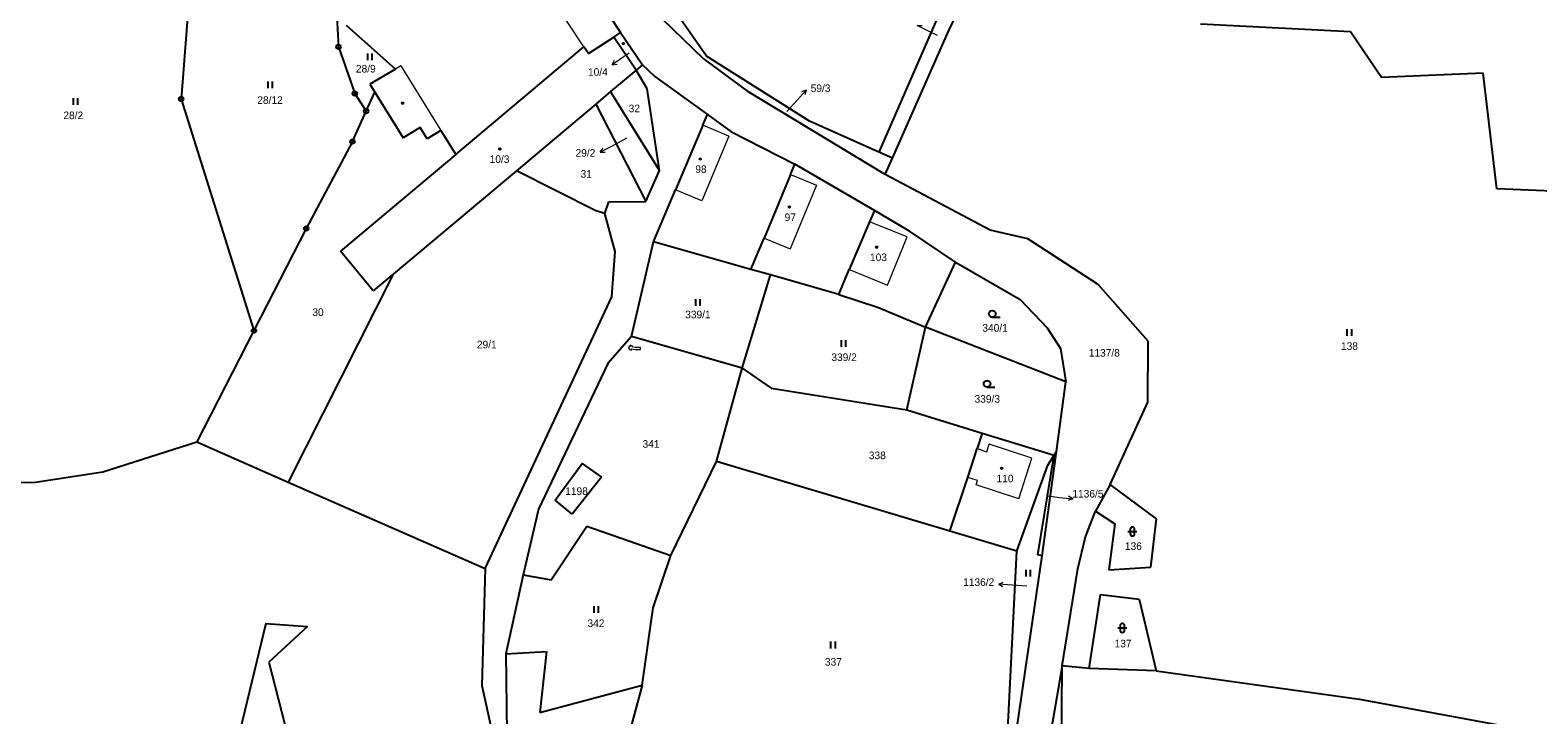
# Model space of a CAD drawing. Extents: x -765428 to -762163, y -1107632 to -1104975.
# Drawn here: x -764128.3 to -763790.9, y -1106368.4 to -1106215.1 of the extents above; entities that cross this region are included whole.
import ezdxf
from ezdxf.enums import TextEntityAlignment as Align

# ---------------------------------------------------------------- set-up
doc = ezdxf.new("R2010")
doc.units = 0
doc.header["$LTSCALE"] = 0.68
for name, color, linetype, lineweight in [('1', 7, 'Continuous', 25), ('13', 7, 'Continuous', 13), ('3', 7, 'Continuous', 25), ('4', 7, 'Continuous', 13), ('5', 7, 'Continuous', 25), ('7', 7, 'Continuous', 13), ('8', 7, 'Continuous', 25)]:
    doc.layers.add(name, color=color, linetype=linetype, lineweight=lineweight)
doc.layers.add('2', color=7, linetype='Continuous')

msp = doc.modelspace()

# ---------------------------------------------------------------- linework, layer by layer
at = {"layer": '1'}
for p, q in [((-764013.58, -1106189.27), (-763996.21, -1106215.6)), ((-763922.77, -1106215.22), (-763909.21, -1106187.53)), ((-764091.66, -1106193.73), (-764094.55, -1106230.53)), ((-763921.55, -1106203.64), (-763938.41, -1106242.42)), ((-763976.99, -1106220.91), (-763985.89, -1106208.16)), ((-764059.68, -1106212.1), (-764059.33, -1106218.86)), ((-764057.6, -1106213.97), (-764046.6, -1106223.82)), ((-763986.82, -1106212.65), (-763977.72, -1106221.48)), ((-763832.89, -1106215.49), (-763866.43, -1106213.79)), ((-764003.42, -1106220.36), (-763997.68, -1106216.68)), ((-763997.68, -1106216.68), (-763996.21, -1106215.6)), ((-763992.71, -1106224.07), (-763997.68, -1106216.68)), ((-763996.21, -1106215.6), (-763991.33, -1106222.9)), ((-763935.35, -1106243.79), (-763922.77, -1106215.22)), ((-763825.9, -1106225.74), (-763832.89, -1106215.49)), ((-764059.33, -1106218.86), (-764055.68, -1106229.29)), ((-764033.09, -1106242.92), (-764004.44, -1106218.82)), ((-764003.42, -1106220.36), (-764004.44, -1106218.82)), ((-764046.6, -1106223.82), (-764052.32, -1106227.2)), ((-763992.71, -1106224.07), (-763998.44, -1106228.87)), ((-763991.33, -1106222.9), (-763992.71, -1106224.07)), ((-763990.22, -1106228.28), (-763992.71, -1106224.07)), ((-763991.33, -1106222.9), (-763988.53, -1106225.52)), ((-763977.72, -1106221.48), (-763967.71, -1106228.81)), ((-763953.94, -1106235.5), (-763976.99, -1106220.91)), ((-764052.32, -1106227.2), (-764051.21, -1106229)), ((-763988.53, -1106225.52), (-763976.74, -1106233.96)), ((-763803.18, -1106224.73), (-763825.9, -1106225.74)), ((-763800.14, -1106250.66), (-763803.18, -1106224.73)), ((-764094.55, -1106230.53), (-764078.25, -1106282.39)), ((-764055.68, -1106229.29), (-764053.13, -1106233.24)), ((-764053.13, -1106233.24), (-764051.21, -1106229)), ((-764051.21, -1106229), (-764044.88, -1106239.25)), ((-763998.44, -1106228.87), (-764001.78, -1106231.68)), ((-763987.46, -1106246.53), (-763998.44, -1106228.87)), ((-763987.46, -1106246.53), (-763990.22, -1106228.28)), ((-763937.03, -1106247.45), (-763967.71, -1106228.81)), ((-764056.21, -1106240.06), (-764053.13, -1106233.24)), ((-764001.78, -1106231.68), (-764019.53, -1106246.58)), ((-764001.78, -1106231.68), (-763990.57, -1106253.46)), ((-763977.81, -1106236.4), (-763976.74, -1106233.96)), ((-763976.74, -1106233.96), (-763971.52, -1106237.81)), ((-764041.08, -1106236.91), (-764044.88, -1106239.25)), ((-764039.52, -1106239.46), (-764041.08, -1106236.91)), ((-764036.41, -1106237.56), (-764039.52, -1106239.46)), ((-764036.41, -1106237.56), (-764033.09, -1106242.92)), ((-763977.81, -1106236.4), (-763983.94, -1106250.89)), ((-763938.41, -1106242.42), (-763953.94, -1106235.5)), ((-764056.21, -1106240.06), (-764066.54, -1106259.52)), ((-763971.52, -1106237.81), (-763957.2, -1106245.08)), ((-764033.09, -1106242.92), (-764058.88, -1106264.61)), ((-763935.35, -1106243.79), (-763938.41, -1106242.42)), ((-763937.03, -1106247.45), (-763935.35, -1106243.79)), ((-764019.53, -1106246.58), (-764047.12, -1106269.74)), ((-764001.75, -1106255.53), (-764019.53, -1106246.58)), ((-763990.57, -1106253.46), (-763987.46, -1106246.53)), ((-763958.19, -1106247.41), (-763964.11, -1106261.67)), ((-763958.19, -1106247.41), (-763957.2, -1106245.08)), ((-763939.37, -1106255.47), (-763957.2, -1106245.08)), ((-763913.49, -1106259.9), (-763937.03, -1106247.45)), ((-763988.85, -1106262.49), (-763983.94, -1106250.89)), ((-763784.17, -1106251.28), (-763800.14, -1106250.66)), ((-763999.72, -1106256.18), (-763998.81, -1106253.54)), ((-763998.81, -1106253.54), (-763990.57, -1106253.46)), ((-763999.72, -1106256.18), (-764001.75, -1106255.53)), ((-763997.41, -1106264.67), (-763999.72, -1106256.18)), ((-763939.37, -1106255.47), (-763940.52, -1106258.02)), ((-763931.55, -1106260.12), (-763939.37, -1106255.47)), ((-764066.54, -1106259.52), (-764078.25, -1106282.39)), ((-763940.52, -1106258.02), (-763945.05, -1106268.72)), ((-763921.26, -1106267.06), (-763931.55, -1106260.12)), ((-763905.05, -1106261.86), (-763913.49, -1106259.9)), ((-764051.57, -1106273.48), (-764058.88, -1106264.61)), ((-763998.16, -1106274.81), (-763997.41, -1106264.67)), ((-763993.79, -1106283.69), (-763988.85, -1106262.49)), ((-763967.03, -1106268.69), (-763988.85, -1106262.49)), ((-763967.03, -1106268.69), (-763964.11, -1106261.67)), ((-763889.36, -1106272.07), (-763905.05, -1106261.86)), ((-763927.94, -1106281.62), (-763921.26, -1106267.06)), ((-763921.26, -1106267.06), (-763906.81, -1106275.45)), ((-764047.12, -1106269.74), (-764070.58, -1106316.31)), ((-764047.12, -1106269.74), (-764051.57, -1106273.48)), ((-763968.98, -1106290.78), (-763962.68, -1106269.92)), ((-763962.68, -1106269.92), (-763967.03, -1106268.69)), ((-763947.4, -1106274.26), (-763962.68, -1106269.92)), ((-763947.4, -1106274.26), (-763945.05, -1106268.72)), ((-764026.54, -1106335.61), (-763998.16, -1106274.81)), ((-763947.4, -1106274.26), (-763938.47, -1106277.19)), ((-763878.11, -1106284.72), (-763889.36, -1106272.07)), ((-763938.47, -1106277.19), (-763927.94, -1106281.62)), ((-763906.81, -1106275.45), (-763900.78, -1106281.76)), ((-764078.25, -1106282.39), (-764091.01, -1106307.31)), ((-763993.79, -1106283.69), (-763999.08, -1106289.73)), ((-763968.98, -1106290.78), (-763993.79, -1106283.69)), ((-763932.17, -1106300.1), (-763927.94, -1106281.62)), ((-763896.53, -1106293.83), (-763927.94, -1106281.62)), ((-763900.78, -1106281.76), (-763897.75, -1106286.37)), ((-763878.18, -1106298.4), (-763878.11, -1106284.72)), ((-763897.75, -1106286.37), (-763896.53, -1106293.83)), ((-763999.08, -1106289.73), (-764014.58, -1106322.34)), ((-763974.71, -1106311.71), (-763968.98, -1106290.78)), ((-763968.98, -1106290.78), (-763962.47, -1106295.23)), ((-763898.68, -1106309.45), (-763896.53, -1106293.83)), ((-763962.47, -1106295.23), (-763932.17, -1106300.1)), ((-763886.63, -1106316.83), (-763878.18, -1106298.4)), ((-763932.17, -1106300.1), (-763915.28, -1106305.33)), ((-764112.08, -1106314), (-764091.01, -1106307.31)), ((-764091.01, -1106307.31), (-764070.58, -1106316.31)), ((-763915.28, -1106305.33), (-763916.41, -1106308.8)), ((-763915.28, -1106305.33), (-763899.21, -1106310.3)), ((-763984.93, -1106332.73), (-763974.71, -1106311.71)), ((-763922.56, -1106327.25), (-763974.71, -1106311.71)), ((-763918.5, -1106315.25), (-763916.41, -1106308.8)), ((-763902.83, -1106332.61), (-763899.21, -1106310.3)), ((-763901.86, -1106332.84), (-763898.68, -1106309.45)), ((-763900.57, -1106312.5), (-763899.21, -1106310.3)), ((-763898.68, -1106309.45), (-763899.21, -1106310.3)), ((-764127.12, -1106316.34), (-764112.08, -1106314)), ((-764000.48, -1106315.21), (-764007.07, -1106323.49)), ((-763922.56, -1106327.25), (-763918.5, -1106315.25)), ((-763907.51, -1106331.74), (-763900.57, -1106312.5)), ((-764139.84, -1106316.48), (-764127.12, -1106316.34)), ((-764070.58, -1106316.31), (-764026.54, -1106335.61)), ((-763886.63, -1106316.83), (-763889.92, -1106322.77)), ((-763876.28, -1106324.54), (-763886.63, -1106316.83)), ((-764007.07, -1106323.49), (-764010.87, -1106320.32)), ((-764014.58, -1106322.34), (-764018.04, -1106337.02)), ((-763892.17, -1106328.58), (-763889.92, -1106322.77)), ((-763889.92, -1106322.77), (-763885.6, -1106325.61)), ((-763877.56, -1106335.34), (-763876.28, -1106324.54)), ((-764011.75, -1106338.17), (-764003.72, -1106326.18)), ((-764003.72, -1106326.18), (-763984.93, -1106332.73)), ((-763907.51, -1106331.74), (-763922.56, -1106327.25)), ((-763893.9, -1106335.75), (-763892.17, -1106328.58)), ((-763885.6, -1106325.61), (-763886.92, -1106335.92)), ((-763910.63, -1106392.93), (-763907.51, -1106331.74)), ((-763988.88, -1106344.41), (-763984.93, -1106332.73)), ((-763910.63, -1106392.93), (-763901.86, -1106332.84)), ((-763901.86, -1106332.84), (-763902.83, -1106332.61)), ((-763886.92, -1106335.92), (-763877.56, -1106335.34)), ((-764026.54, -1106335.61), (-764027.26, -1106361.8)), ((-764018.04, -1106337.02), (-764021.88, -1106354.75)), ((-764018.04, -1106337.02), (-764011.75, -1106338.17)), ((-763897.37, -1106357.41), (-763893.9, -1106335.75)), ((-763891.35, -1106358.06), (-763888.79, -1106341.49)), ((-763888.79, -1106341.49), (-763880.14, -1106342.48)), ((-763991.41, -1106361.79), (-763988.88, -1106344.41)), ((-763880.14, -1106342.48), (-763876.35, -1106358.56)), ((-764075.62, -1106347.92), (-764084.46, -1106384.7)), ((-764075.62, -1106347.92), (-764066.23, -1106348.65)), ((-764066.23, -1106348.65), (-764074.89, -1106356.64)), ((-764021.88, -1106354.75), (-764012.79, -1106354.22)), ((-764021.88, -1106354.75), (-764021.67, -1106372.51)), ((-764012.79, -1106354.22), (-764014.26, -1106367.89)), ((-764074.89, -1106356.64), (-764058.65, -1106419.96)), ((-763897.37, -1106357.41), (-763901.16, -1106379.09)), ((-763897.56, -1106379.34), (-763897.37, -1106357.41)), ((-763891.35, -1106358.06), (-763897.37, -1106357.41)), ((-763876.35, -1106358.56), (-763891.35, -1106358.06)), ((-763876.35, -1106358.56), (-763830.87, -1106364.91)), ((-764027.26, -1106361.8), (-764022.53, -1106383.18)), ((-764014.26, -1106367.89), (-763991.41, -1106361.79)), ((-763830.87, -1106364.91), (-763755.83, -1106378.79))]:
    msp.add_line(p, q, dxfattribs=at)
for points in [[(-764010.87, -1106320.32), (-764004.81, -1106312.16), (-764000.48, -1106315.21)], [(-763991.41, -1106361.79), (-763996.46, -1106380.6), (-763997.97, -1106399.21)]]:
    msp.add_lwpolyline(points, dxfattribs=at)
at = {"layer": '13'}
msp.add_lwpolyline([(-763994.41, -1106286.35), (-763994.19, -1106286.39), (-763994.24, -1106286.64), (-763993.75, -1106286.74), (-763993.7, -1106286.49), (-763992.96, -1106286.63), (-763991.72, -1106286.64), (-763991.72, -1106286.14), (-763992.91, -1106286.13), (-763993.59, -1106286), (-763993.54, -1106285.77), (-763994.03, -1106285.66), (-763994.08, -1106285.9), (-763994.32, -1106285.86)], close=True, dxfattribs=at)
at = {"layer": '3'}
for p, q in [((-764052.781, -1106221.85), (-764052.781, -1106220.35)), ((-764051.78, -1106221.85), (-764051.78, -1106220.35)), ((-764075.081, -1106228.11), (-764075.081, -1106226.61)), ((-764074.08, -1106228.11), (-764074.08, -1106226.61)), ((-764118.631, -1106231.82), (-764118.631, -1106230.32)), ((-764117.63, -1106231.82), (-764117.63, -1106230.32)), ((-763979.371, -1106276.86), (-763979.371, -1106275.36)), ((-763978.37, -1106276.86), (-763978.37, -1106275.36)), ((-763913.033, -1106279.4), (-763911.283, -1106279.4)), ((-763946.781, -1106286.03), (-763946.781, -1106284.53)), ((-763945.78, -1106286.03), (-763945.78, -1106284.53)), ((-763833.601, -1106283.57), (-763833.601, -1106282.07)), ((-763832.6, -1106283.57), (-763832.6, -1106282.07)), ((-763914.203, -1106295.05), (-763912.453, -1106295.05)), ((-763882.671, -1106327.361), (-763880.669, -1106327.361)), ((-763882.171, -1106326.861), (-763882.171, -1106327.862)), ((-763881.169, -1106327.862), (-763881.169, -1106326.861)), ((-763905.471, -1106337.42), (-763905.471, -1106335.92)), ((-763904.47, -1106337.42), (-763904.47, -1106335.92)), ((-764002.111, -1106345.57), (-764002.111, -1106344.07)), ((-764001.11, -1106345.57), (-764001.11, -1106344.07)), ((-763884.911, -1106348.931), (-763882.909, -1106348.931)), ((-763884.411, -1106348.431), (-763884.411, -1106349.432)), ((-763883.409, -1106349.432), (-763883.409, -1106348.431)), ((-763949.121, -1106353.52), (-763949.121, -1106352.02)), ((-763948.12, -1106353.52), (-763948.12, -1106352.02))]:
    msp.add_line(p, q, dxfattribs=at)
for centre in [(-763913.0329, -1106278.6498), (-763914.2029, -1106294.2998)]:
    msp.add_circle(centre, 0.75, dxfattribs=at)
for centre, start, end in [((-763881.67, -1106326.8609), 0, 180), ((-763881.67, -1106327.8609), 180, 359.98789), ((-763883.91, -1106348.4309), 0, 180), ((-763883.91, -1106349.4309), 180, 359.98789)]:
    msp.add_arc(centre, 0.5, start, end, dxfattribs=at)
at = {"layer": '4'}
for p, q in [((-764004.44, -1106218.82), (-764020.85, -1106193.99)), ((-764045.36, -1106223.09), (-764046.6, -1106223.82)), ((-764045.36, -1106223.09), (-764037.98, -1106235.01)), ((-764037.98, -1106235.01), (-764036.41, -1106237.56)), ((-763971.96, -1106238.87), (-763977.81, -1106236.4)), ((-763971.96, -1106238.87), (-763978.03, -1106253.36)), ((-763958.19, -1106247.41), (-763952.39, -1106249.79)), ((-763978.03, -1106253.36), (-763983.94, -1106250.89)), ((-763952.39, -1106249.79), (-763958.28, -1106264.08)), ((-763932.05, -1106261.41), (-763940.52, -1106258.02)), ((-763964.11, -1106261.67), (-763958.28, -1106264.08)), ((-763936.44, -1106272.2), (-763932.05, -1106261.41)), ((-763945.05, -1106268.72), (-763944.86, -1106268.79)), ((-763944.86, -1106268.79), (-763936.44, -1106272.2)), ((-763914.26, -1106309.5), (-763913.71, -1106307.82)), ((-763904.17, -1106310.92), (-763913.71, -1106307.82)), ((-763916.41, -1106308.8), (-763914.26, -1106309.5)), ((-763907.1, -1106320.01), (-763904.17, -1106310.92)), ((-763916.35, -1106315.95), (-763918.5, -1106315.25)), ((-763916.66, -1106316.9), (-763916.35, -1106315.95)), ((-763907.1, -1106320.01), (-763916.66, -1106316.9))]:
    msp.add_line(p, q, dxfattribs=at)
at = {"layer": '5'}
for centre in [(-763995.6068, -1106218.1592), (-764044.9868, -1106231.4592), (-764023.2368, -1106241.7192), (-763978.3568, -1106243.9492), (-763958.4168, -1106254.7292), (-763938.8768, -1106263.6892), (-763910.9468, -1106313.2192)]:
    msp.add_circle(centre, 0.175, dxfattribs=at)
at = {"layer": '7'}
for p, q in [((-763998.108, -1106222.838), (-763996.998, -1106222.693)), ((-763954.682, -1106228.52), (-763955.724, -1106228.929)), ((-764000.76, -1106242.459), (-763999.64, -1106242.431)), ((-763895.021, -1106320.076), (-763895.954, -1106319.457)), ((-763911.594, -1106339.131), (-763910.63, -1106339.7))]:
    msp.add_line(p, q, dxfattribs=at)
for points in [[(-763925.27, -1106216.33), (-763927.14, -1106215.42), (-763929.837, -1106214.104), (-763928.718, -1106214.093)], [(-763994.28, -1106220.25), (-763995.62, -1106221.16), (-763998.108, -1106222.838), (-763997.558, -1106221.863)], [(-763959.03, -1106233.31), (-763956.69, -1106230.75), (-763954.682, -1106228.52), (-763954.98, -1106229.599)], [(-763994.86, -1106239.31), (-763998.11, -1106241.05), (-764000.76, -1106242.459), (-764000.111, -1106241.547)], [(-763900.58, -1106319.4), (-763898, -1106319.71), (-763895.021, -1106320.076), (-763896.076, -1106320.451)], [(-763905.32, -1106339.58), (-763908.6, -1106339.34), (-763911.594, -1106339.131), (-763910.56, -1106338.701)]]:
    msp.add_lwpolyline(points, dxfattribs=at)
at = {"layer": '8'}
for centre, radius in [((-764059.33, -1106218.8599), 0.5), ((-764059.33, -1106218.8599), 0.0303), ((-764094.55, -1106230.5299), 0.5), ((-764094.55, -1106230.5299), 0.0303), ((-764055.68, -1106229.2899), 0.5), ((-764055.68, -1106229.2899), 0.0303), ((-764053.13, -1106233.2399), 0.5), ((-764053.13, -1106233.2399), 0.0303), ((-764056.21, -1106240.0599), 0.5), ((-764056.21, -1106240.0599), 0.0303), ((-764066.54, -1106259.5199), 0.5), ((-764066.54, -1106259.5199), 0.0303), ((-764078.25, -1106282.3899), 0.5), ((-764078.25, -1106282.3899), 0.0303)]:
    msp.add_circle(centre, radius, dxfattribs=at)

# ---------------------------------------------------------------- texts
at = {"layer": '2'}
for s, p in [('28/9', (-764053.219, -1106224.595)), ('28/12', (-764074.65, -1106231.615)), ('32', (-763993.129, -1106233.485)), ('31', (-764003.889, -1106248.145)), ('30', (-764063.909, -1106279.105)), ('29/1', (-764026.149, -1106286.355)), ('1137/8', (-763887.96, -1106288.205)), ('138', (-763833.089, -1106286.695)), ('1198', (-764006.06, -1106319.165))]:
    msp.add_text(s, height=1.7, dxfattribs=at).set_placement(p, align=Align.CENTER)
for s, p in [('10/4', (-763999.069, -1106225.325)), ('29/2', (-764001.859, -1106243.445)), ('1136/2', (-763912.589, -1106339.545))]:
    msp.add_text(s, height=1.7, dxfattribs=at).set_placement(p, align=Align.RIGHT)
for s, p in [('59/3', (-763953.66, -1106228.965)), ('28/2', (-764120.9, -1106235.035)), ('10/3', (-764025.5, -1106244.845)), ('98', (-763979.48, -1106247.075)), ('97', (-763959.49, -1106257.855)), ('103', (-763940.39, -1106266.815)), ('339/1', (-763981.74, -1106279.615)), ('340/1', (-763915.24, -1106282.615)), ('339/2', (-763949.03, -1106289.185)), ('339/3', (-763916.99, -1106298.515)), ('341', (-763991.29, -1106308.605)), ('338', (-763940.65, -1106311.155)), ('110', (-763912.07, -1106316.345)), ('1136/5', (-763895.1, -1106319.745)), ('136', (-763883.34, -1106331.485)), ('342', (-764003.61, -1106348.735)), ('137', (-763885.65, -1106353.295)), ('337', (-763950.48, -1106357.385))]:
    msp.add_text(s, height=1.7, dxfattribs=at).set_placement(p)

doc.saveas('drawing.dxf')
